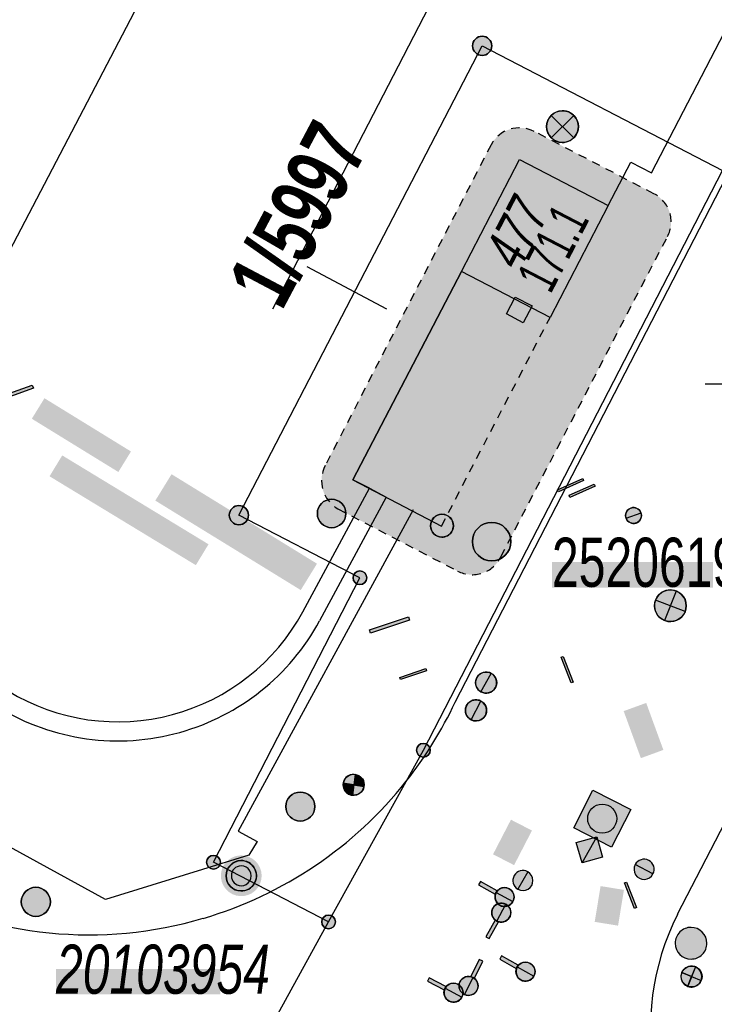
# Model space of a CAD drawing. Header units: metres. Extents: x 2695560 to 2696939, y 1260491 to 1262050.
# Tile 694 of 1005: x 2696334 to 2696351, y 1260735 to 1260758. Entities that reach past the tile are written whole.
import ezdxf

# ---------------------------------------------------------------- set-up
doc = ezdxf.new("R2010")
doc.units = ezdxf.units.M
doc.linetypes.add('AUSGEZOGEN', pattern=[0])
doc.linetypes.add('VERDECKT2_S2', pattern=[0.36, 0.2, -0.16])
for name, color, linetype in [('XR$1$AV_Flächen (EO)', 7, 'AUSGEZOGEN'), ('XR$1$AV_Gebäudeflächen (BB)', 7, 'AUSGEZOGEN'), ('XR$1$AV_Gebäudeflächen (EO)', 7, 'AUSGEZOGEN'), ('XR$1$AV_Grenzpunkte', 7, 'AUSGEZOGEN'), ('XR$1$AV_Grundstück-Nr.', 7, 'AUSGEZOGEN'), ('XR$1$AV_Haus-Nr.', 7, 'AUSGEZOGEN'), ('XR$1$AV_Hinweislinien', 7, 'AUSGEZOGEN'), ('XR$1$AV_Höhenfixpunkt-Nr.', 7, 'AUSGEZOGEN'), ('XR$1$AV_Höhenfixpunkte', 7, 'AUSGEZOGEN'), ('XR$1$AV_Koordinatennetzpunkte', 7, 'AUSGEZOGEN'), ('XR$1$AV_Lagefixpunkt-Nr.', 7, 'AUSGEZOGEN'), ('XR$1$AV_Lagefixpunkte', 7, 'AUSGEZOGEN'), ('XR$1$AV_Linien (BB)', 7, 'AUSGEZOGEN'), ('XR$1$AV_Linien (EO)', 7, 'AUSGEZOGEN'), ('XR$1$AV_Versicherung-Nr.', 7, 'AUSGEZOGEN'), ('XR$1$AW_LK_Schachtdeckel', 24, 'AUSGEZOGEN'), ('XR$1$EW_LK_Bauwerk', 1, 'AUSGEZOGEN'), ('XR$1$EW_LK_Knoten', 1, 'AUSGEZOGEN'), ('XR$1$GA_LK_Absperrarmatur', 32, 'AUSGEZOGEN'), ('XR$1$GA_LK_Rohrleitungsteil', 32, 'AUSGEZOGEN'), ('XR$1$Liegenschaftsgrenzen', 7, 'AUSGEZOGEN'), ('XR$1$PFAV', 255, 'AUSGEZOGEN'), ('XR$1$PFAW', 255, 'AUSGEZOGEN'), ('XR$1$PFEW', 255, 'AUSGEZOGEN'), ('XR$1$PFGA', 255, 'AUSGEZOGEN'), ('XR$1$PFWA', 255, 'AUSGEZOGEN'), ('XR$1$RAEW', 8, 'AUSGEZOGEN'), ('XR$1$RP_Abstandslinie', 7, 'AUSGEZOGEN'), ('XR$1$WA_LK_Absperrarmatur', 171, 'AUSGEZOGEN'), ('XR$1$WA_LK_Hydrant', 171, 'AUSGEZOGEN'), ('XR$1$WA_LK_Rohrleitungsteil', 171, 'AUSGEZOGEN')]:
    doc.layers.add(name, color=color, linetype=linetype)
doc.styles.add('ARIAL', font='arial.ttf')

# ---------------------------------------------------------------- blocks, each defined once
blk = doc.blocks.new('COMPLEXOBJECT_166')
at = {"layer": 'XR$1$AV_Linien (BB)', "color": 7, "linetype": 'AUSGEZOGEN', "transparency": 33554687}
blk.add_lwpolyline([(6348.718, 10737.459), (6362.448, 10763.978), (6401.174, 10838.496)], dxfattribs=at)
blk.add_arc((6354.069, 10734.767), 5.99, 153.2976, 191.7645, dxfattribs=at)
blk = doc.blocks.new('COMPLEXOBJECT_197')
at = {"layer": 'XR$1$AV_Linien (BB)', "color": 7, "linetype": 'AUSGEZOGEN', "transparency": 33554687}
blk.add_line((6343.461, 10742.476), (6353.188, 10761.333), dxfattribs=at)
blk.add_arc((6334.79, 10746.544), 9.578, 321.6865, 334.8663, dxfattribs=at)
blk = doc.blocks.new('COMPLEXOBJECT_268')
at = {"layer": 'XR$1$AV_Linien (BB)', "color": 7, "linetype": 'AUSGEZOGEN', "transparency": 33554687}
for centre, radius, start, end in [((6334.807, 10746.53), 9.556, 286.4181, 321.6866), ((6334.804, 10746.535), 9.561, 242.2649, 286.4312)]:
    blk.add_arc(centre, radius, start, end, dxfattribs=at)
blk = doc.blocks.new('COMPLEXOBJECT_277')
at = {"layer": 'XR$1$AV_Linien (BB)', "color": 7, "linetype": 'AUSGEZOGEN', "transparency": 33554687}
blk.add_line((6328.682, 10745.031), (6332.899, 10742.741), dxfattribs=at)
blk.add_lwpolyline([(6339.861, 10744.611), (6341.437, 10747.535), (6341.046, 10747.732), (6343.612, 10752.665)], dxfattribs=at)
blk.add_arc((6335.491, 10746.985), 4.973, 238.5801, 331.4896, dxfattribs=at)
blk = doc.blocks.new('COMPLEXOBJECT_819')
at = {"layer": 'XR$1$AV_Flächen (EO)', "color": 7, "linetype": 'VERDECKT2_S2', "transparency": 33554687}
for p, q in [((6348.162, 10754.502), (6345.332, 10755.974)), ((6344.312, 10755.659), (6340.39, 10748.073)), ((6344.542, 10745.914), (6348.482, 10753.491)), ((6340.691, 10747.049), (6343.521, 10745.577))]:
    blk.add_line(p, q, dxfattribs=at)
for centre, radius, start, end in [((6344.981, 10755.301), 0.759, 62.4814, 151.8424), ((6347.819, 10753.837), 0.748, 332.4428, 62.6842), ((6341.072, 10747.717), 0.769, 152.4344, 240.3265), ((6343.868, 10746.242), 0.75, 242.4728, 334.0601)]:
    blk.add_arc(centre, radius, start, end, dxfattribs=at)
blk = doc.blocks.new('COMPLEXOBJECT_1052')
at = {"layer": 'XR$1$AV_Linien (EO)', "color": 7, "linetype": 'AUSGEZOGEN', "transparency": 33554687}
blk.add_lwpolyline([(6339.861, 10744.611), (6341.437, 10747.535), (6341.833, 10747.322), (6340.257, 10744.398)], dxfattribs=at)
for centre, radius, start, end in [((6335.491, 10746.985), 4.973, 238.5801, 331.4896), ((6335.496, 10746.978), 5.415, 285.584, 331.5493), ((6335.491, 10746.982), 5.421, 238.5682, 285.6284)]:
    blk.add_arc(centre, radius, start, end, dxfattribs=at)
blk = doc.blocks.new('COMPLEXOBJECT_1317')
at = {"layer": 'XR$1$Liegenschaftsgrenzen', "color": 7, "linetype": 'AUSGEZOGEN', "transparency": 33554687}
blk.add_lwpolyline([(6304.26, 10668.21), (6332.87, 10723.44), (6340.47, 10737.28)], dxfattribs=at)
blk = doc.blocks.new('BWAV1')
at = {"layer": 'XR$1$PFAV', "transparency": 33554687}
blk.add_hatch(color=7, dxfattribs=at).paths.add_polyline_path([(0.67, 0), (0.656, 0.135), (0.616, 0.264), (0.55, 0.383), (0.462, 0.486), (0.354, 0.569), (0.233, 0.628), (0.101, 0.662), (-0.034, 0.669), (-0.168, 0.649), (-0.295, 0.602), (-0.41, 0.53), (-0.508, 0.436), (-0.586, 0.325), (-0.639, 0.201), (-0.667, 0.068), (-0.667, -0.068), (-0.639, -0.201), (-0.586, -0.325), (-0.508, -0.436), (-0.41, -0.53), (-0.295, -0.602), (-0.168, -0.649), (-0.034, -0.669), (0.101, -0.662), (0.233, -0.628), (0.354, -0.569), (0.462, -0.486), (0.55, -0.383), (0.616, -0.264), (0.656, -0.135)])
at = {"color": 7, "transparency": 33554687}
for radius, start, end in [(0.5, 91.1948, 268.8052), (0.326, 91.1948, 268.8052), (0.5, 268.8052, 91.1948), (0.326, 268.8052, 91.1948)]:
    blk.add_arc((0, 0), radius, start, end, dxfattribs=at)
at = {"layer": 'XR$1$PFAV', "transparency": 33554687}
blk.add_circle((0, 0), 0.5, dxfattribs=at)
blk = doc.blocks.new('BAV15')
at = {"layer": 'XR$1$PFAV', "transparency": 33554687}
blk.add_hatch(color=7, dxfattribs=at).paths.add_polyline_path([(0.5, 0), (0.49, 0.101), (0.459, 0.197), (0.41, 0.286), (0.344, 0.362), (0.264, 0.424), (0.174, 0.469), (0.076, 0.494), (-0.025, 0.499), (-0.125, 0.484), (-0.22, 0.449), (-0.306, 0.395), (-0.379, 0.326), (-0.437, 0.243), (-0.477, 0.15), (-0.497, 0.051), (-0.497, -0.051), (-0.477, -0.15), (-0.437, -0.243), (-0.379, -0.326), (-0.306, -0.395), (-0.22, -0.449), (-0.125, -0.484), (-0.025, -0.499), (0.076, -0.494), (0.174, -0.469), (0.264, -0.424), (0.344, -0.362), (0.41, -0.286), (0.459, -0.197), (0.49, -0.101)])
at = {"color": 7, "transparency": 33554687}
for start, end in [(90, 270), (270, 90)]:
    blk.add_arc((0, 0), 0.5, start, end, dxfattribs=at)
at = {"layer": 'XR$1$PFAV', "transparency": 33554687}
blk.add_circle((0, 0), 0.5, dxfattribs=at)
blk = doc.blocks.new('BWAV18')
at = {"true_color": 0x000000, "transparency": 33554687}
blk.add_hatch(color=18, dxfattribs=at).paths.add_polyline_path([(0.3, 0), (0.294, 0.06), (0.276, 0.118), (0.246, 0.171), (0.207, 0.217), (0.159, 0.255), (0.104, 0.281), (0.045, 0.297), (-0.015, 0.3), (-0.075, 0.29), (-0.132, 0.269), (-0.184, 0.237), (-0.228, 0.195), (-0.262, 0.146), (-0.286, 0.09), (-0.298, 0.03), (-0.298, -0.03), (-0.286, -0.09), (-0.262, -0.146), (-0.228, -0.195), (-0.184, -0.237), (-0.132, -0.269), (-0.075, -0.29), (-0.015, -0.3), (0.045, -0.297), (0.104, -0.281), (0.159, -0.255), (0.207, -0.217), (0.246, -0.171), (0.276, -0.118), (0.294, -0.06)])
at = {"layer": 'XR$1$PFAV', "transparency": 33554687}
blk.add_hatch(color=7, dxfattribs=at).paths.add_polyline_path([(0.67, 0), (0.656, 0.135), (0.616, 0.264), (0.55, 0.383), (0.462, 0.486), (0.354, 0.569), (0.233, 0.628), (0.101, 0.662), (-0.034, 0.669), (-0.168, 0.649), (-0.295, 0.602), (-0.41, 0.53), (-0.508, 0.436), (-0.586, 0.325), (-0.639, 0.201), (-0.667, 0.068), (-0.667, -0.068), (-0.639, -0.201), (-0.586, -0.325), (-0.508, -0.436), (-0.41, -0.53), (-0.295, -0.602), (-0.168, -0.649), (-0.034, -0.669), (0.101, -0.662), (0.233, -0.628), (0.354, -0.569), (0.462, -0.486), (0.55, -0.383), (0.616, -0.264), (0.656, -0.135)])
at = {"color": 7, "transparency": 33554687}
for start, end in [(91.1948, 268.8052), (268.8052, 91.1948)]:
    blk.add_arc((0, 0), 0.5, start, end, dxfattribs=at)
at = {"layer": 'XR$1$PFAV', "transparency": 33554687}
blk.add_circle((0, 0), 0.5, dxfattribs=at)
blk = doc.blocks.new('BAV2041')
at = {"color": 7, "transparency": 33554687}
for p, q in [((0, 0.5), (0, 0.05)), ((-0.05, 0), (-0.5, 0)), ((0.05, 0), (0.5, 0)), ((0, -0.05), (0, -0.5))]:
    blk.add_line(p, q, dxfattribs=at)
blk.add_circle((0, 0), 0.05, dxfattribs=at)
for start, end in [(90, 270), (270, 90)]:
    blk.add_arc((0, 0), 0.05, start, end, dxfattribs=at)
blk = doc.blocks.new('BAW2087')
at = {"lineweight": 25, "true_color": 0x000000, "transparency": 33554687}
h = blk.add_hatch(color=18, dxfattribs=at)
h.paths.add_polyline_path([(-0.5, 0.5), (-0.5, -0.5), (0.5, -0.5), (0.5, 0.5)])
h.paths.add_polyline_path([(0.337, -0.069), (0.316, -0.136), (0.282, -0.196), (0.237, -0.249), (0.182, -0.292), (0.119, -0.322), (0.052, -0.34), (-0.017, -0.343), (-0.086, -0.333), (-0.151, -0.309), (-0.21, -0.272), (-0.261, -0.224), (-0.301, -0.167), (-0.328, -0.103), (-0.342, -0.035), (-0.342, 0.035), (-0.328, 0.103), (-0.301, 0.167), (-0.261, 0.224), (-0.21, 0.272), (-0.151, 0.309), (-0.086, 0.333), (-0.017, 0.343), (0.052, 0.34), (0.119, 0.322), (0.182, 0.292), (0.237, 0.249), (0.282, 0.196), (0.316, 0.136), (0.337, 0.069), (0.344, 0)], flags=16)
at = {"layer": 'XR$1$PFAW', "lineweight": 25, "transparency": 33554687}
blk.add_hatch(color=7, dxfattribs=at).paths.add_polyline_path([(0.344, 0), (0.337, 0.069), (0.316, 0.136), (0.282, 0.196), (0.237, 0.249), (0.182, 0.292), (0.119, 0.322), (0.052, 0.34), (-0.017, 0.343), (-0.086, 0.333), (-0.151, 0.309), (-0.21, 0.272), (-0.261, 0.224), (-0.301, 0.167), (-0.328, 0.103), (-0.342, 0.035), (-0.342, -0.035), (-0.328, -0.103), (-0.301, -0.167), (-0.261, -0.224), (-0.21, -0.272), (-0.151, -0.309), (-0.086, -0.333), (-0.017, -0.343), (0.052, -0.34), (0.119, -0.322), (0.182, -0.292), (0.237, -0.249), (0.282, -0.196), (0.316, -0.136), (0.337, -0.069)])
at = {"lineweight": 25, "transparency": 33554687}
for p, q in [((-0.5, 0.5, 0.993), (0.5, 0.5, 0.993)), ((-0.5, -0.5, 0.993), (-0.5, 0.5, 0.993)), ((0.5, 0.5, 0.993), (0.5, -0.5, 0.993)), ((0.5, -0.5, 0.993), (-0.5, -0.5, 0.993))]:
    blk.add_line(p, q, dxfattribs=at)
blk.add_circle((0, 0), 0.344, dxfattribs=at)
at = {"layer": 'XR$1$PFAW', "lineweight": 25, "transparency": 33554687}
blk.add_line((-0.5, 0.5), (0.5, 0.5), dxfattribs=at)
at = {"layer": 'XR$1$PFAW', "color": 31, "lineweight": 25, "transparency": 33554687}
for p, q in [((-0.5, -0.5), (-0.5, 0.5)), ((0.5, 0.5), (0.5, -0.5)), ((0.5, -0.5), (-0.5, -0.5))]:
    blk.add_line(p, q, dxfattribs=at)
at = {"layer": 'XR$1$PFAW', "lineweight": 25, "transparency": 33554687}
blk.add_circle((0, 0), 0.344, dxfattribs=at)
blk = doc.blocks.new('BWA2013')
at = {"true_color": 0x000000, "transparency": 33554687}
blk.add_hatch(color=18, dxfattribs=at).paths.add_polyline_path([(-0.291, -0.409), (0.352, 0.357), (0.291, 0.409), (-0.352, -0.357)])
at = {"transparency": 33554687}
blk.add_lwpolyline([(-0.291, -0.409), (-0.352, -0.357), (0.291, 0.409), (0.352, 0.357), (-0.291, -0.409)], close=True, dxfattribs=at)
blk = doc.blocks.new('BWA2011')
at = {"layer": 'XR$1$PFWA', "transparency": 33554687}
blk.add_hatch(color=7, dxfattribs=at).paths.add_polyline_path([(-0.5, 0.5), (-0.5, -0.5), (0.5, -0.5), (0.5, 0.5)])
at = {"transparency": 33554687}
blk.add_line((-0.5, -0.5), (0.5, 0.5), dxfattribs=at)
blk.add_lwpolyline([(-0.5, 0.5), (0.5, 0.5), (0.5, -0.5), (-0.5, -0.5), (-0.5, 0.5)], close=True, dxfattribs=at)
at = {"layer": 'XR$1$PFWA', "transparency": 33554687}
blk.add_lwpolyline([(-0.5, 0.5), (0.5, 0.5), (0.5, -0.5), (-0.5, -0.5), (-0.5, 0.5)], close=True, dxfattribs=at)
blk = doc.blocks.new('BWA957')
at = {"true_color": 0x000000, "transparency": 33554687}
blk.add_hatch(color=18, dxfattribs=at).paths.add_polyline_path([(0.5, 0), (0.49, 0.101), (0.459, 0.197), (0.41, 0.286), (0.344, 0.362), (0.264, 0.424), (0.174, 0.469), (0.076, 0.494), (-0.025, 0.499), (-0.125, 0.484), (-0.22, 0.449), (-0.306, 0.395), (-0.379, 0.326), (-0.437, 0.243), (-0.477, 0.15), (-0.497, 0.051), (-0.497, -0.051), (-0.477, -0.15), (-0.437, -0.243), (-0.379, -0.326), (-0.306, -0.395), (-0.22, -0.449), (-0.125, -0.484), (-0.025, -0.499), (0.076, -0.494), (0.174, -0.469), (0.264, -0.424), (0.344, -0.362), (0.41, -0.286), (0.459, -0.197), (0.49, -0.101)])
at = {"transparency": 33554687}
for start, end in [(90, 180), (0, 90), (180, 270), (270, 0)]:
    blk.add_arc((0, 0), 0.5, start, end, dxfattribs=at)
blk = doc.blocks.new('BWA2012')
at = {"layer": 'XR$1$PFWA', "transparency": 33554687}
blk.add_hatch(color=7, dxfattribs=at).paths.add_polyline_path([(0.5, 0), (0.49, 0.101), (0.459, 0.197), (0.41, 0.286), (0.344, 0.362), (0.264, 0.424), (0.174, 0.469), (0.076, 0.494), (-0.025, 0.499), (-0.125, 0.484), (-0.22, 0.449), (-0.306, 0.395), (-0.379, 0.326), (-0.437, 0.243), (-0.477, 0.15), (-0.497, 0.051), (-0.497, -0.051), (-0.477, -0.15), (-0.437, -0.243), (-0.379, -0.326), (-0.306, -0.395), (-0.22, -0.449), (-0.125, -0.484), (-0.025, -0.499), (0.076, -0.494), (0.174, -0.469), (0.264, -0.424), (0.344, -0.362), (0.41, -0.286), (0.459, -0.197), (0.49, -0.101)])
at = {"transparency": 33554687}
blk.add_line((0.354, 0.354), (-0.354, -0.354), dxfattribs=at)
for start, end in [(45, 225), (225, 45)]:
    blk.add_arc((0, 0), 0.5, start, end, dxfattribs=at)
at = {"layer": 'XR$1$PFWA', "transparency": 33554687}
blk.add_circle((0, 0), 0.5, dxfattribs=at)
blk = doc.blocks.new('BWA965')
at = {"layer": 'XR$1$PFWA', "transparency": 33554687}
blk.add_hatch(color=7, dxfattribs=at).paths.add_polyline_path([(0, 0.5), (-0.051, 0.497), (-0.101, 0.49), (-0.15, 0.477), (-0.197, 0.459), (-0.243, 0.437), (-0.286, 0.41), (-0.326, 0.379), (-0.362, 0.344), (-0.395, 0.306), (-0.424, 0.264), (-0.449, 0.22), (-0.469, 0.174), (-0.484, 0.125), (-0.494, 0.076), (-0.499, 0.025), (-0.499, -0.025), (-0.494, -0.076), (-0.484, -0.125), (-0.469, -0.174), (-0.449, -0.22), (-0.424, -0.264), (-0.395, -0.306), (-0.362, -0.344), (-0.326, -0.379), (-0.286, -0.41), (-0.243, -0.437), (-0.197, -0.459), (-0.15, -0.477), (-0.101, -0.49), (-0.051, -0.497), (0, -0.5), (0.051, -0.497), (0.101, -0.49), (0.15, -0.477), (0.197, -0.459), (0.243, -0.437), (0.286, -0.41), (0.326, -0.379), (0.362, -0.344), (0.395, -0.306), (0.424, -0.264), (0.449, -0.22), (0.469, -0.174), (0.484, -0.125), (0.494, -0.076), (0.499, -0.025), (0.499, 0.025), (0.494, 0.076), (0.484, 0.125), (0.469, 0.174), (0.449, 0.22), (0.424, 0.264), (0.395, 0.306), (0.362, 0.344), (0.326, 0.379), (0.286, 0.41), (0.243, 0.437), (0.197, 0.459), (0.15, 0.477), (0.101, 0.49), (0.051, 0.497)])
at = {"transparency": 33554687}
blk.add_line((0, 0.5), (0, -0.5), dxfattribs=at)
for start, end in [(90, 270), (270, 90)]:
    blk.add_arc((0, 0), 0.5, start, end, dxfattribs=at)
blk = doc.blocks.new('BWA2010')
at = {"true_color": 0x000000, "transparency": 33554687}
blk.add_hatch(color=18, dxfattribs=at).paths.add_polyline_path([(-0.1, -0.5), (0.1, -0.5), (0.1, 0.5), (-0.1, 0.5)])
at = {"layer": 'XR$1$PFWA', "transparency": 33554687}
blk.add_hatch(color=7, dxfattribs=at).paths.add_polyline_path([(0.5, -1), (0.49, -0.899), (0.459, -0.803), (0.41, -0.714), (0.344, -0.638), (0.264, -0.576), (0.174, -0.531), (0.076, -0.506), (-0.025, -0.501), (-0.125, -0.516), (-0.22, -0.551), (-0.306, -0.605), (-0.379, -0.674), (-0.437, -0.757), (-0.477, -0.85), (-0.497, -0.949), (-0.497, -1.051), (-0.477, -1.15), (-0.437, -1.243), (-0.379, -1.326), (-0.306, -1.395), (-0.22, -1.449), (-0.125, -1.484), (-0.025, -1.499), (0.076, -1.494), (0.174, -1.469), (0.264, -1.424), (0.344, -1.362), (0.41, -1.286), (0.459, -1.197), (0.49, -1.101)])
at = {"transparency": 33554687}
blk.add_line((0, -0.5), (0, -1.5), dxfattribs=at)
blk.add_lwpolyline([(-0.1, -0.5), (0.1, -0.5), (0.1, 0.5), (-0.1, 0.5), (-0.1, -0.5)], close=True, dxfattribs=at)
for start, end in [(90, 270), (270, 90)]:
    blk.add_arc((0, -1), 0.5, start, end, dxfattribs=at)
at = {"layer": 'XR$1$PFWA', "transparency": 33554687}
blk.add_circle((0, -1), 0.5, dxfattribs=at)
blk = doc.blocks.new('BGA2013')
at = {"transparency": 33554687}
blk.add_hatch(color=36, dxfattribs=at).paths.add_polyline_path([(-0.291, -0.409), (0.352, 0.357), (0.291, 0.409), (-0.352, -0.357)])
at = {"color": 32, "transparency": 33554687}
blk.add_lwpolyline([(-0.291, -0.409), (-0.352, -0.357), (0.291, 0.409), (0.352, 0.357), (-0.291, -0.409)], close=True, dxfattribs=at)
blk = doc.blocks.new('BGA965')
at = {"layer": 'XR$1$PFGA', "transparency": 33554687}
blk.add_hatch(color=7, dxfattribs=at).paths.add_polyline_path([(0.5, 0), (0.49, 0.101), (0.459, 0.197), (0.41, 0.286), (0.344, 0.362), (0.264, 0.424), (0.174, 0.469), (0.076, 0.494), (-0.025, 0.499), (-0.125, 0.484), (-0.22, 0.449), (-0.306, 0.395), (-0.379, 0.326), (-0.437, 0.243), (-0.477, 0.15), (-0.497, 0.051), (-0.497, -0.051), (-0.477, -0.15), (-0.437, -0.243), (-0.379, -0.326), (-0.306, -0.395), (-0.22, -0.449), (-0.125, -0.484), (-0.025, -0.499), (0.076, -0.494), (0.174, -0.469), (0.264, -0.424), (0.344, -0.362), (0.41, -0.286), (0.459, -0.197), (0.49, -0.101)])
at = {"color": 32, "transparency": 33554687}
blk.add_line((0, 0.5), (0, -0.5), dxfattribs=at)
for start, end in [(90, 270), (270, 90)]:
    blk.add_arc((0, 0), 0.5, start, end, dxfattribs=at)
at = {"layer": 'XR$1$PFGA', "transparency": 33554687}
blk.add_circle((0, 0), 0.5, dxfattribs=at)
blk = doc.blocks.new('BEWLP2597')
at = {"layer": 'XR$1$PFEW', "transparency": 33554687}
blk.add_hatch(color=7, dxfattribs=at).paths.add_polyline_path([(-0.5, 0), (-0.497, -0.051), (-0.49, -0.101), (-0.477, -0.15), (-0.459, -0.197), (-0.437, -0.243), (-0.41, -0.286), (-0.379, -0.326), (-0.344, -0.362), (-0.306, -0.395), (-0.264, -0.424), (-0.22, -0.449), (-0.174, -0.469), (-0.125, -0.484), (-0.076, -0.494), (-0.025, -0.499), (0.025, -0.499), (0.076, -0.494), (0.125, -0.484), (0.174, -0.469), (0.22, -0.449), (0.264, -0.424), (0.306, -0.395), (0.344, -0.362), (0.379, -0.326), (0.41, -0.286), (0.437, -0.243), (0.459, -0.197), (0.477, -0.15), (0.49, -0.101), (0.497, -0.051), (0.5, 0), (0.497, 0.051), (0.49, 0.101), (0.477, 0.15), (0.459, 0.197), (0.437, 0.243), (0.41, 0.286), (0.379, 0.326), (0.344, 0.362), (0.306, 0.395), (0.264, 0.424), (0.22, 0.449), (0.174, 0.469), (0.125, 0.484), (0.076, 0.494), (0.025, 0.499), (-0.025, 0.499), (-0.076, 0.494), (-0.125, 0.484), (-0.174, 0.469), (-0.22, 0.449), (-0.264, 0.424), (-0.306, 0.395), (-0.344, 0.362), (-0.379, 0.326), (-0.41, 0.286), (-0.437, 0.243), (-0.459, 0.197), (-0.477, 0.15), (-0.49, 0.101), (-0.497, 0.051)])
at = {"color": 1, "transparency": 33554687}
for start, end in [(90, 180), (0, 90), (180, 270), (270, 0)]:
    blk.add_arc((0, 0), 0.5, start, end, dxfattribs=at)
at = {"layer": 'XR$1$PFEW', "transparency": 33554687}
blk.add_circle((0, 0), 0.5, dxfattribs=at)
blk = doc.blocks.new('BEWLP2574')
at = {"layer": 'XR$1$PFEW', "transparency": 33554687}
blk.add_hatch(color=7, dxfattribs=at).paths.add_polyline_path([(-0.5, 0), (-0.497, -0.051), (-0.489, -0.101), (-0.477, -0.15), (-0.459, -0.198), (-0.437, -0.243), (-0.41, -0.286), (-0.379, -0.326), (-0.344, -0.363), (-0.306, -0.396), (-0.264, -0.425), (-0.22, -0.449), (-0.173, -0.469), (-0.125, -0.485), (-0.075, -0.495), (-0.025, -0.5), (0.026, -0.5), (0.076, -0.495), (0.126, -0.485), (0.174, -0.469), (0.221, -0.449), (0.265, -0.425), (0.306, -0.396), (0.345, -0.363), (0.38, -0.326), (0.411, -0.286), (0.437, -0.243), (0.46, -0.198), (0.477, -0.15), (0.49, -0.101), (0.498, -0.051), (0.5, 0), (0.498, 0.05), (0.49, 0.1), (0.477, 0.149), (0.46, 0.197), (0.437, 0.242), (0.411, 0.285), (0.38, 0.325), (0.345, 0.362), (0.306, 0.395), (0.265, 0.424), (0.221, 0.448), (0.174, 0.468), (0.126, 0.484), (0.076, 0.494), (0.026, 0.499), (-0.025, 0.499), (-0.075, 0.494), (-0.125, 0.484), (-0.173, 0.468), (-0.22, 0.448), (-0.264, 0.424), (-0.306, 0.395), (-0.344, 0.362), (-0.379, 0.325), (-0.41, 0.285), (-0.437, 0.242), (-0.459, 0.197), (-0.477, 0.149), (-0.489, 0.1), (-0.497, 0.05)])
at = {"color": 1, "transparency": 33554687}
for start, end in [(90, 180), (0, 90), (180, 270), (270, 0)]:
    blk.add_arc((0, 0), 0.5, start, end, dxfattribs=at)
at = {"layer": 'XR$1$PFEW', "transparency": 33554687}
blk.add_circle((0, 0), 0.5, dxfattribs=at)
blk = doc.blocks.new('BEWLP2561')
at = {"layer": 'XR$1$PFEW', "transparency": 33554687}
blk.add_hatch(color=7, dxfattribs=at).paths.add_polyline_path([(0.488, 0), (0.478, 0.101), (0.448, 0.197), (0.399, 0.286), (0.333, 0.362), (0.253, 0.424), (0.162, 0.469), (0.064, 0.494), (-0.037, 0.499), (-0.137, 0.484), (-0.232, 0.449), (-0.318, 0.395), (-0.391, 0.326), (-0.449, 0.243), (-0.489, 0.15), (-0.509, 0.051), (-0.509, -0.051), (-0.489, -0.15), (-0.449, -0.243), (-0.391, -0.326), (-0.318, -0.395), (-0.232, -0.449), (-0.137, -0.484), (-0.037, -0.499), (0.064, -0.494), (0.162, -0.469), (0.253, -0.424), (0.333, -0.362), (0.399, -0.286), (0.448, -0.197), (0.478, -0.101)])
at = {"layer": 'XR$1$RAEW', "transparency": 33554687}
for points in [[(-0.324, -0.38), (-0.009, 0.003), (-0.38, 0.325), (-0.396, 0.305), (-0.411, 0.285), (-0.425, 0.263), (-0.438, 0.242), (-0.449, 0.219), (-0.46, 0.196), (-0.469, 0.172), (-0.477, 0.148), (-0.484, 0.124), (-0.49, 0.099), (-0.494, 0.074), (-0.497, 0.049), (-0.499, 0.024), (-0.5, -0.001), (-0.499, -0.027), (-0.497, -0.052), (-0.494, -0.077), (-0.489, -0.102), (-0.484, -0.127), (-0.477, -0.151), (-0.468, -0.175), (-0.459, -0.198), (-0.448, -0.221), (-0.436, -0.244), (-0.423, -0.266), (-0.409, -0.287), (-0.394, -0.307), (-0.378, -0.327), (-0.361, -0.346), (-0.343, -0.363)], [(0.306, 0.386), (0, 0), (0.381, -0.325), (0.397, -0.305), (0.411, -0.284), (0.425, -0.262), (0.438, -0.24), (0.449, -0.217), (0.459, -0.193), (0.468, -0.169), (0.476, -0.144), (0.483, -0.12), (0.488, -0.094), (0.492, -0.069), (0.494, -0.043), (0.495, -0.018), (0.495, 0.008), (0.494, 0.034), (0.491, 0.059), (0.487, 0.084), (0.482, 0.11), (0.475, 0.134), (0.468, 0.159), (0.459, 0.183), (0.448, 0.206), (0.437, 0.229), (0.424, 0.252), (0.41, 0.273), (0.395, 0.294), (0.379, 0.314), (0.362, 0.334), (0.345, 0.352), (0.326, 0.37)]]:
    blk.add_hatch(color=1, dxfattribs=at).paths.add_polyline_path(points)
at = {"color": 1, "transparency": 33554687}
for p, q in [((0.381, -0.325), (-0.38, 0.325)), ((-0.324, -0.38), (0.306, 0.386))]:
    blk.add_line(p, q, dxfattribs=at)
for start, end in [(91.3809, 268.6191), (268.6191, 91.3809)]:
    blk.add_arc((0, 0), 0.5, start, end, dxfattribs=at)
at = {"layer": 'XR$1$PFEW', "transparency": 33554687}
blk.add_circle((-0.012, 0, -0.993), 0.5, dxfattribs=at)
at = {"layer": 'XR$1$RAEW', "color": 1, "transparency": 33554687}
for points in [[(-0.324, -0.38), (-0.009, 0.003), (-0.38, 0.325)], [(0.306, 0.386), (0, 0), (0.381, -0.325)]]:
    blk.add_lwpolyline(points, dxfattribs=at)
for centre, start, end in [((0, 0), 139.4821, 229.5111), ((-0.004, -0.006), 320.3659, 51.6348)]:
    blk.add_arc(centre, 0.5, start, end, dxfattribs=at)
blk = doc.blocks.new('BEWLP2515')
at = {"layer": 'XR$1$PFEW', "transparency": 33554687}
blk.add_hatch(color=7, dxfattribs=at).paths.add_polyline_path([(1, 0.5), (0, 0.5), (0, -0.5), (1, -0.5)])
at = {"layer": 'XR$1$RAEW', "transparency": 33554687}
blk.add_hatch(color=1, dxfattribs=at).paths.add_polyline_path([(1, 0.5), (0, 0.5), (0, -0.5), (1, -0.5)])
at = {"color": 1, "transparency": 33554687}
blk.add_lwpolyline([(0, 0.5), (1, 0.5), (1, -0.5), (0, -0.5), (0, 0.5)], close=True, dxfattribs=at)
at = {"layer": 'XR$1$PFEW', "transparency": 33554687}
for p, q in [((0, -0.5), (0, 0.5)), ((0, 0.5), (1, 0.5)), ((1, 0.5), (1, -0.5)), ((1, -0.5), (0, -0.5))]:
    blk.add_line(p, q, dxfattribs=at)
blk = doc.blocks.new('BEWLP2549_S')
at = {"layer": 'XR$1$PFEW', "transparency": 33554687}
blk.add_hatch(color=7, dxfattribs=at).paths.add_polyline_path([(0.5, 0), (0.49, 0.101), (0.459, 0.197), (0.41, 0.286), (0.344, 0.362), (0.264, 0.424), (0.174, 0.469), (0.076, 0.494), (-0.025, 0.499), (-0.125, 0.484), (-0.22, 0.449), (-0.306, 0.395), (-0.379, 0.326), (-0.437, 0.243), (-0.477, 0.15), (-0.497, 0.051), (-0.497, -0.051), (-0.477, -0.15), (-0.437, -0.243), (-0.379, -0.326), (-0.306, -0.395), (-0.22, -0.449), (-0.125, -0.484), (-0.025, -0.499), (0.076, -0.494), (0.174, -0.469), (0.264, -0.424), (0.344, -0.362), (0.41, -0.286), (0.459, -0.197), (0.49, -0.101)])
at = {"color": 1, "transparency": 33554687}
for p, q in [((0.354, -0.354), (-0.354, 0.354)), ((-0.354, -0.354), (0.354, 0.354))]:
    blk.add_line(p, q, dxfattribs=at)
for start, end in [(91.3809, 268.6191), (268.6191, 91.3809)]:
    blk.add_arc((0, 0), 0.5, start, end, dxfattribs=at)
at = {"layer": 'XR$1$PFEW', "transparency": 33554687}
blk.add_circle((0, 0), 0.5, dxfattribs=at)

msp = doc.modelspace()

# ---------------------------------------------------------------- hatches: boundary and pattern name
at = {"transparency": 33554687}
for points in [[(2696334.724, 1260749.475), (2696334.425, 1260748.99), (2696336.47, 1260747.731), (2696336.769, 1260748.216)], [(2696344.699, 1260746.967), (2696345.113, 1260746.739), (2696345.976, 1260748.3), (2696345.562, 1260748.528)], [(2696335.144, 1260748.123), (2696334.844, 1260747.629), (2696338.302, 1260745.527), (2696338.602, 1260746.021)], [(2696337.728, 1260747.678), (2696337.344, 1260747.054), (2696340.782, 1260744.938), (2696341.166, 1260745.562)], [(2696346.721, 1260745.601), (2696346.721, 1260744.998), (2696350.528, 1260744.998), (2696350.528, 1260745.601)], [(2696348.948, 1260742.269), (2696348.416, 1260742.075), (2696348.822, 1260740.963), (2696349.354, 1260741.157)], [(2696345.328, 1260738.689), (2696345.825, 1260738.432), (2696346.248, 1260739.251), (2696345.751, 1260739.507)], [(2696347.731, 1260737.091), (2696348.283, 1260737.001), (2696348.422, 1260737.847), (2696347.87, 1260737.937)], [(2696334.997, 1260735.977), (2696334.997, 1260735.374), (2696338.885, 1260735.374), (2696338.885, 1260735.977)]]:
    msp.add_hatch(color=7, dxfattribs=at).paths.add_polyline_path(points)
at = {"layer": 'XR$1$AV_Gebäudeflächen (BB)', "true_color": 0xd2d2d2, "transparency": 33554687}
msp.add_hatch(color=254, dxfattribs=at).paths.add_polyline_path([(2696348.05, 1260754.03), (2696345.957, 1260755.12), (2696344.582, 1260752.475), (2696346.675, 1260751.387)])
at = {"layer": 'XR$1$AV_Gebäudeflächen (EO)', "true_color": 0xebebeb, "transparency": 33554687}
h = msp.add_hatch(color=7, dxfattribs=at)
h.paths.add_polyline_path([(2696345.512, 1260745.724), (2696349.452, 1260753.301), (2696349.469, 1260753.335), (2696349.484, 1260753.37), (2696349.497, 1260753.406), (2696349.508, 1260753.442), (2696349.518, 1260753.479), (2696349.525, 1260753.516), (2696349.531, 1260753.554), (2696349.535, 1260753.591), (2696349.537, 1260753.629), (2696349.537, 1260753.667), (2696349.535, 1260753.705), (2696349.531, 1260753.743), (2696349.525, 1260753.781), (2696349.517, 1260753.818), (2696349.508, 1260753.855), (2696349.496, 1260753.891), (2696349.483, 1260753.927), (2696349.468, 1260753.962), (2696349.451, 1260753.996), (2696349.432, 1260754.029), (2696349.412, 1260754.061), (2696349.39, 1260754.092), (2696349.367, 1260754.122), (2696349.342, 1260754.151), (2696349.316, 1260754.178), (2696349.288, 1260754.204), (2696349.259, 1260754.229), (2696349.229, 1260754.252), (2696349.198, 1260754.274), (2696349.165, 1260754.294), (2696349.132, 1260754.312), (2696346.302, 1260755.784), (2696346.268, 1260755.801), (2696346.233, 1260755.816), (2696346.197, 1260755.829), (2696346.16, 1260755.841), (2696346.123, 1260755.85), (2696346.086, 1260755.858), (2696346.048, 1260755.864), (2696346.01, 1260755.868), (2696345.972, 1260755.87), (2696345.957, 1260755.87), (2696345.934, 1260755.87), (2696345.896, 1260755.868), (2696345.858, 1260755.864), (2696345.82, 1260755.858), (2696345.783, 1260755.851), (2696345.746, 1260755.841), (2696345.709, 1260755.83), (2696345.673, 1260755.817), (2696345.638, 1260755.802), (2696345.604, 1260755.786), (2696345.57, 1260755.767), (2696345.538, 1260755.747), (2696345.506, 1260755.726), (2696345.476, 1260755.703), (2696345.447, 1260755.678), (2696345.419, 1260755.652), (2696345.392, 1260755.624), (2696345.367, 1260755.596), (2696345.343, 1260755.566), (2696345.321, 1260755.534), (2696345.301, 1260755.502), (2696345.282, 1260755.469), (2696341.36, 1260747.883), (2696341.343, 1260747.849), (2696341.328, 1260747.814), (2696341.315, 1260747.778), (2696341.303, 1260747.742), (2696341.294, 1260747.705), (2696341.286, 1260747.668), (2696341.28, 1260747.63), (2696341.275, 1260747.593), (2696341.273, 1260747.555), (2696341.273, 1260747.517), (2696341.274, 1260747.479), (2696341.278, 1260747.441), (2696341.283, 1260747.403), (2696341.29, 1260747.366), (2696341.299, 1260747.329), (2696341.31, 1260747.292), (2696341.322, 1260747.256), (2696341.336, 1260747.221), (2696341.352, 1260747.186), (2696341.37, 1260747.153), (2696341.389, 1260747.12), (2696341.41, 1260747.088), (2696341.433, 1260747.057), (2696341.457, 1260747.028), (2696341.482, 1260747), (2696341.509, 1260746.973), (2696341.537, 1260746.947), (2696341.566, 1260746.923), (2696341.597, 1260746.9), (2696341.628, 1260746.879), (2696341.661, 1260746.859), (2696344.491, 1260745.387), (2696344.526, 1260745.37), (2696344.561, 1260745.355), (2696344.598, 1260745.342), (2696344.635, 1260745.33), (2696344.672, 1260745.321), (2696344.71, 1260745.313), (2696344.748, 1260745.307), (2696344.787, 1260745.304), (2696344.825, 1260745.302), (2696344.864, 1260745.303), (2696344.903, 1260745.305), (2696344.941, 1260745.309), (2696344.979, 1260745.316), (2696345.017, 1260745.324), (2696345.054, 1260745.334), (2696345.091, 1260745.346), (2696345.127, 1260745.36), (2696345.162, 1260745.376), (2696345.197, 1260745.394), (2696345.23, 1260745.413), (2696345.263, 1260745.434), (2696345.294, 1260745.457), (2696345.324, 1260745.481), (2696345.353, 1260745.507), (2696345.38, 1260745.534), (2696345.406, 1260745.563), (2696345.431, 1260745.593), (2696345.453, 1260745.624), (2696345.475, 1260745.656), (2696345.494, 1260745.69)])
h.paths.add_polyline_path([(2696348.05, 1260754.03), (2696346.675, 1260751.387), (2696344.582, 1260752.475), (2696345.957, 1260755.12)], flags=16)

# ---------------------------------------------------------------- linework, layer by layer
at = {"layer": 'XR$1$AV_Flächen (EO)', "color": 7, "linetype": 'AUSGEZOGEN', "transparency": 33554687}
msp.add_lwpolyline([(2696344.582, 1260752.475), (2696345.957, 1260755.12), (2696348.05, 1260754.03), (2696346.675, 1260751.387), (2696344.582, 1260752.475)], close=True, dxfattribs=at)
at = {"layer": 'XR$1$AV_Hinweislinien', "color": 7, "linetype": 'AUSGEZOGEN', "transparency": 33554687}
msp.add_line((2696340.924, 1260752.589), (2696342.813, 1260751.591), dxfattribs=at)
at = {"layer": 'XR$1$AV_Linien (BB)', "color": 7, "linetype": 'AUSGEZOGEN', "transparency": 33554687}
msp.add_line((2696340.182, 1260764.996), (2696329.652, 1260744.841), dxfattribs=at)
for points in [[(2696348.05, 1260754.03), (2696348.585, 1260755.06), (2696349.075, 1260754.805), (2696351.332, 1260759.171)], [(2696344.582, 1260752.475), (2696345.957, 1260755.12), (2696348.05, 1260754.03)], [(2696348.05, 1260754.03), (2696346.675, 1260751.387), (2696344.582, 1260752.475)]]:
    msp.add_lwpolyline(points, dxfattribs=at)
at = {"layer": 'XR$1$AV_Linien (EO)', "color": 7, "linetype": 'VERDECKT2_S2', "transparency": 33554687}
msp.add_line((2696344.11, 1260746.453), (2696346.675, 1260751.387), dxfattribs=at)
at = {"layer": 'XR$1$AV_Linien (EO)', "color": 7, "linetype": 'AUSGEZOGEN', "transparency": 33554687}
for points in [[(2696344.582, 1260752.475), (2696342.016, 1260747.542), (2696344.11, 1260746.453)], [(2696343.438, 1260746.834), (2696339.301, 1260739.239), (2696339.749, 1260738.995), (2696339.557, 1260738.667), (2696336.166, 1260737.617), (2696332.755, 1260739.487)]]:
    msp.add_lwpolyline(points, dxfattribs=at)
at = {"layer": 'XR$1$Liegenschaftsgrenzen', "color": 7, "linetype": 'AUSGEZOGEN', "transparency": 33554687}
for points in [[(2696341.44, 1260737.09), (2696338.72, 1260738.5), (2696342.18, 1260745.23), (2696339.32, 1260746.71), (2696345.07, 1260757.81), (2696350.75, 1260754.86)], [(2696341.44, 1260737.09), (2696343.68, 1260741.15), (2696350.75, 1260754.86)]]:
    msp.add_lwpolyline(points, dxfattribs=at)
at = {"layer": 'XR$1$RP_Abstandslinie', "color": 7, "linetype": 'AUSGEZOGEN', "transparency": 33554687}
msp.add_line((2696340.121, 1260751.587), (2696602.133, 1261258.319), dxfattribs=at)

# ---------------------------------------------------------------- block references
at = {"layer": 'XR$1$AV_Flächen (EO)', "color": 7, "linetype": 'VERDECKT2_S2', "lineweight": -3, "transparency": 33554687}
msp.add_blockref('COMPLEXOBJECT_819', (2690000.97, 1249999.81), dxfattribs=at)
at = {"layer": 'XR$1$AV_Grenzpunkte', "color": 7, "linetype": 'AUSGEZOGEN', "lineweight": -3, "transparency": 33554687}
for p, xscale, yscale in [((2696345.07, 1260757.81), 0.4549999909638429, 0.4549999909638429), ((2696339.32, 1260746.71), 0.4549999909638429, 0.4549999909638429), ((2696342.18, 1260745.23), 0.3249999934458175, 0.3249999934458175), ((2696343.68, 1260741.15), 0.3249999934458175, 0.3249999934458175), ((2696338.72, 1260738.5), 0.3249999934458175, 0.3249999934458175), ((2696341.44, 1260737.09), 0.3249999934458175, 0.3249999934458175)]:
    msp.add_blockref('BAV15', p, dxfattribs=dict(at, xscale=xscale, yscale=yscale))
at = {"layer": 'XR$1$AV_Höhenfixpunkte', "color": 7, "linetype": 'AUSGEZOGEN', "lineweight": -3, "transparency": 33554687, "xscale": 0.5399999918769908, "yscale": 0.5399999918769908}
msp.add_blockref('BWAV18', (2696344.12, 1260746.46, 447.766), dxfattribs=at)
at = {"layer": 'XR$1$AV_Koordinatennetzpunkte', "color": 7, "linetype": 'AUSGEZOGEN', "lineweight": -3, "transparency": 33554687, "xscale": 1.25, "yscale": 1.25}
msp.add_blockref('BAV2041', (2696350.97, 1260749.81), dxfattribs=at)
at = {"layer": 'XR$1$AV_Lagefixpunkte', "color": 7, "linetype": 'AUSGEZOGEN', "lineweight": -3, "transparency": 33554687, "xscale": 0.7199999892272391, "yscale": 0.7199999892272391}
msp.add_blockref('BWAV1', (2696339.376, 1260738.181, 447.469), dxfattribs=at)
at = {"layer": 'XR$1$AV_Linien (BB)', "color": 7, "linetype": 'AUSGEZOGEN', "lineweight": -3, "transparency": 33554687}
for name in ['COMPLEXOBJECT_166', 'COMPLEXOBJECT_268', 'COMPLEXOBJECT_197', 'COMPLEXOBJECT_277']:
    msp.add_blockref(name, (2690000.97, 1249999.81), dxfattribs=at)
at = {"layer": 'XR$1$AV_Linien (EO)', "color": 7, "linetype": 'AUSGEZOGEN', "lineweight": -3, "transparency": 33554687}
msp.add_blockref('COMPLEXOBJECT_1052', (2690000.97, 1249999.81), dxfattribs=at)
at = {"layer": 'XR$1$AW_LK_Schachtdeckel', "color": 24, "linetype": 'AUSGEZOGEN', "lineweight": -3, "transparency": 33554687, "rotation": 63.07743835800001}
msp.add_blockref('BAW2087', (2696347.909, 1260739.532), dxfattribs=at)
at = {"layer": 'XR$1$EW_LK_Bauwerk', "color": 1, "linetype": 'AUSGEZOGEN', "lineweight": -3, "transparency": 33554687}
for name, p, xscale, yscale in [('BEWLP2597', (2696341.512, 1260746.749), 0.6749999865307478, 0.6749999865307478), ('BEWLP2574', (2696345.295, 1260746.083), 0.9124999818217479, 0.9124999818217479), ('BEWLP2574', (2696340.772, 1260739.817), 0.6874999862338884, 0.6874999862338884), ('BEWLP2574', (2696334.519, 1260737.565), 0.6874999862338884, 0.6874999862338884)]:
    msp.add_blockref(name, p, dxfattribs=dict(at, xscale=xscale, yscale=yscale))
at = {"layer": 'XR$1$EW_LK_Knoten', "color": 1, "linetype": 'AUSGEZOGEN', "lineweight": -3, "transparency": 33554687, "xscale": 0.749999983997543, "yscale": 0.749999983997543}
msp.add_blockref('BEWLP2549_S', (2696346.97, 1260755.9), dxfattribs=at)
at = {"layer": 'XR$1$EW_LK_Knoten', "color": 1, "linetype": 'AUSGEZOGEN', "lineweight": -3, "transparency": 33554687}
for name, p, xscale, yscale, rotation in [('BEWLP2515', (2696346.145, 1260751.46), 0.4499999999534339, 0.4499999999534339, 152.5365), ('BEWLP2549_S', (2696349.52, 1260744.566), 0.7499999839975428, 0.749999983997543, 113.6565), ('BEWLP2561', (2696342.029, 1260740.331), 0.4943918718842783, 0.4943918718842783, 211.9698), ('BEWLP2561', (2696350.016, 1260735.796), 0.4943918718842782, 0.4943918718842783, 197.7182999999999)]:
    msp.add_blockref(name, p, dxfattribs=dict(at, xscale=xscale, yscale=yscale, rotation=rotation))
at = {"layer": 'XR$1$GA_LK_Absperrarmatur', "color": 32, "linetype": 'AUSGEZOGEN', "lineweight": -3, "transparency": 33554687, "yscale": 0.4999999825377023}
for p, xscale, rotation in [((2696345.164, 1260742.75), 0.4999999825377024, 150.5727), ((2696344.925, 1260742.092), 0.4999999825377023, 151.9092)]:
    msp.add_blockref('BGA965', p, dxfattribs=dict(at, xscale=xscale, rotation=rotation))
at = {"layer": 'XR$1$GA_LK_Rohrleitungsteil', "color": 32, "linetype": 'AUSGEZOGEN', "lineweight": -3, "transparency": 33554687}
for p, xscale, yscale, rotation in [((2696333.989, 1260749.584), 0.9749999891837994, 0.9749999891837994, 149.4477), ((2696342.881, 1260744.111), 0.9749999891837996, 0.9749999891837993, 148.3865999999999), ((2696347.08, 1260743.056), 0.6499999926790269, 0.6499999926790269, 61.4556), ((2696343.442, 1260742.951), 0.6499999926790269, 0.6499999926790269, 328.7106)]:
    msp.add_blockref('BGA2013', p, dxfattribs=dict(at, xscale=xscale, yscale=yscale, rotation=rotation))
at = {"layer": 'XR$1$Liegenschaftsgrenzen', "color": 7, "linetype": 'AUSGEZOGEN', "lineweight": -3, "transparency": 33554687}
msp.add_blockref('COMPLEXOBJECT_1317', (2690000.97, 1249999.81), dxfattribs=at)
at = {"layer": 'XR$1$WA_LK_Absperrarmatur', "color": 171, "linetype": 'AUSGEZOGEN', "lineweight": -3, "transparency": 33554687}
for name, p, xscale, yscale, rotation in [('BWA2012', (2696348.648, 1260746.701), 0.3749999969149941, 0.3749999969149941, 154.204635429), ('BWA965', (2696348.898, 1260738.334), 0.4755282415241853, 0.4755282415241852, 242.480301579), ('BWA965', (2696346.034, 1260738.069), 0.475528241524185, 0.475528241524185, 330.571468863), ('BWA2010', (2696345.206, 1260737.898), 0.4499999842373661, 0.449999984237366, 60.84001328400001), ('BWA2010', (2696345.307, 1260736.913), 0.449999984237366, 0.449999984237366, 151.495444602), ('BWA2010', (2696345.703, 1260736.134), 0.4499999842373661, 0.449999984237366, 60.644492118), ('BWA2010', (2696344.945, 1260735.981), 0.4499999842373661, 0.449999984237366, 334.096024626), ('BWA2010', (2696343.995, 1260735.626), 0.4499999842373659, 0.4499999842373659, 62.27956032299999)]:
    msp.add_blockref(name, p, dxfattribs=dict(at, xscale=xscale, yscale=yscale, rotation=rotation))
at = {"layer": 'XR$1$WA_LK_Hydrant', "color": 171, "linetype": 'AUSGEZOGEN', "lineweight": -3, "transparency": 33554687, "xscale": 0.7499999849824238, "yscale": 0.7499999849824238, "rotation": 359.956561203}
msp.add_blockref('BWA957', (2696350.009, 1260736.586), dxfattribs=at)
at = {"layer": 'XR$1$WA_LK_Rohrleitungsteil', "color": 171, "linetype": 'AUSGEZOGEN', "lineweight": -3, "transparency": 33554687}
for name, p, xscale, yscale, rotation in [('BWA2013', (2696347.162, 1260747.419), 0.6499999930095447, 0.6499999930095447, 154.2046356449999), ('BWA2013', (2696347.432, 1260747.288), 0.649999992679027, 0.649999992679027, 154.204635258), ('BWA2011', (2696347.604, 1260738.793), 0.4999999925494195, 0.4999999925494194, 15.64449296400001), ('BWA2013', (2696348.578, 1260737.72), 0.6499999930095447, 0.6499999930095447, 241.707790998)]:
    msp.add_blockref(name, p, dxfattribs=dict(at, xscale=xscale, yscale=yscale, rotation=rotation))

# ---------------------------------------------------------------- texts
at = {"layer": 'XR$1$AV_Grundstück-Nr.', "color": 7, "transparency": 33554687, "insert": (2696340.736, 1260753.821), "char_height": 1.48491, "width": 4.98214, "attachment_point": 5, "rotation": 62.0892, "style": 'ARIAL'}
msp.add_mtext('\\A1;{\\fArial|i0|b1;\\H1.484908;\\W0.700000;\\C7;1/5997}\\P', dxfattribs=at)
at = {"layer": 'XR$1$AV_Haus-Nr.', "color": 7, "transparency": 33554687, "insert": (2696347.151, 1260752.815), "char_height": 0.92968, "width": 2.44642, "attachment_point": 8, "rotation": 62.5257, "style": 'ARIAL'}
msp.add_mtext('\\W0.62;171.1', dxfattribs=at)
at = {"layer": 'XR$1$AV_Höhenfixpunkt-Nr.', "color": 7, "transparency": 33554687, "insert": (2696346.721, 1260744.998), "char_height": 1.1621, "width": 5.50234, "attachment_point": 7, "style": 'ARIAL'}
msp.add_mtext('\\W0.70;25206190', dxfattribs=at)
at = {"layer": 'XR$1$AV_Lagefixpunkt-Nr.', "color": 7, "transparency": 33554687, "insert": (2696334.997, 1260735.374), "char_height": 1.1621, "width": 5.50234, "attachment_point": 7, "style": 'ARIAL'}
msp.add_mtext('\\A1;{\\fArial|i1|b0;\\H1.162102;\\W0.700000;\\C7;20103954}\\P', dxfattribs=at)
at = {"layer": 'XR$1$AV_Versicherung-Nr.', "color": 7, "transparency": 33554687, "insert": (2696345.883, 1260753.398), "char_height": 0.96842, "width": 1.93301, "attachment_point": 5, "rotation": 62.5266, "style": 'ARIAL'}
msp.add_mtext('\\A1;{\\fArial|i1|b0;\\H0.968418;\\W0.700000;\\C7;477}\\P', dxfattribs=at)

doc.saveas('drawing.dxf')
